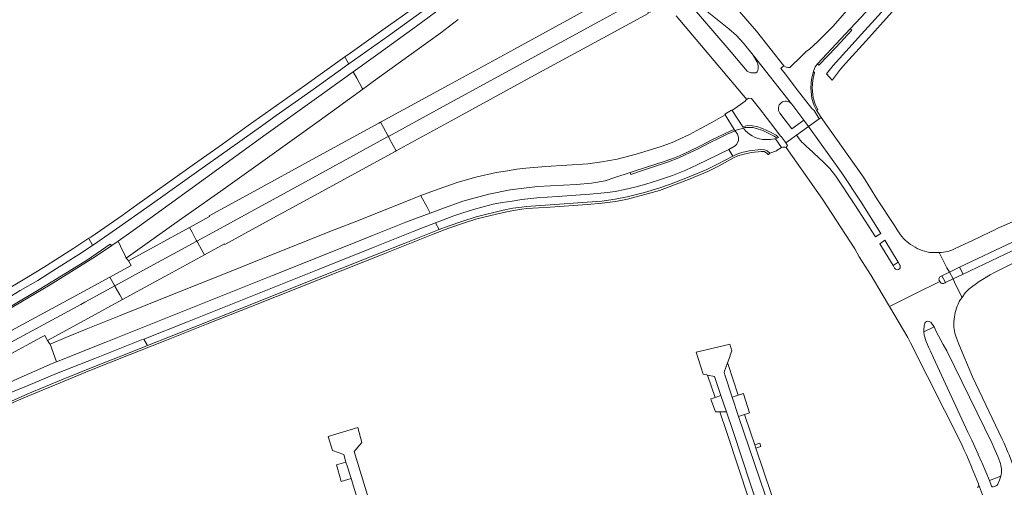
# Model space of a CAD drawing. Header units: metres. Extents: x 166325 to 190320, y 381923 to 404576.
# Tile 1020 of 1056: x 182500 to 182816, y 386482 to 386632. Entities that reach past the tile are written whole.
import ezdxf

# ---------------------------------------------------------------- set-up
doc = ezdxf.new("R2010")
doc.units = ezdxf.units.M
for name, color, linetype, lineweight in [('B-WE-VH-VERHARDING_ASFALT-GV', 8, 'Continuous', 18), ('B-WE-VH-VERHARDING_BETON-GV', 8, 'Continuous', 18), ('B-WE-VH-VERHARDING_BETONSTRAATSTEEN-GV', 8, 'Continuous', 18), ('B-WE-VH-VERHARDING_HALFVERHARDING-GV', 8, 'Continuous', 18)]:
    doc.layers.add(name, color=color, linetype=linetype, lineweight=lineweight)

msp = doc.modelspace()

# ---------------------------------------------------------------- linework, layer by layer
at = {"layer": 'B-WE-VH-VERHARDING_ASFALT-GV', "flags": 128}
for points in [[(182705.765, 386642.691), (182705.603, 386642.987), (182704.22, 386645.528), (182703.253, 386647.304), (182696.622, 386643.684), (182696.715, 386643.477), (182696.113, 386643.163), (182696.013, 386643.342), (182695.002, 386642.797), (182695.079, 386642.613), (182694.54, 386642.291), (182694.427, 386642.458), (182683.044, 386636.27), (182658.487, 386622.86), (182637.315, 386611.303), (182615.512, 386599.407), (182616.469, 386597.656), (182617.859, 386595.11), (182618.019, 386594.817), (182638.934, 386606.214), (182661.464, 386618.499), (182685.469, 386631.604), (182696.056, 386637.399)], [(182705.765, 386642.691), (182705.603, 386642.987), (182704.22, 386645.528), (182703.253, 386647.304), (182696.622, 386643.684), (182696.715, 386643.477), (182696.113, 386643.163), (182696.013, 386643.342), (182695.002, 386642.797), (182695.079, 386642.613), (182694.54, 386642.291), (182694.427, 386642.458), (182683.044, 386636.27), (182658.487, 386622.86), (182637.315, 386611.303), (182615.512, 386599.407), (182616.469, 386597.656), (182617.859, 386595.11), (182618.019, 386594.817), (182638.934, 386606.214), (182661.464, 386618.499), (182685.469, 386631.604), (182696.056, 386637.399)], [(182708.269, 386638.091), (182707.329, 386639.817), (182705.932, 386642.384), (182705.765, 386642.691), (182696.056, 386637.399), (182685.469, 386631.604), (182661.464, 386618.499), (182638.934, 386606.214), (182618.019, 386594.817), (182618.187, 386594.51), (182619.583, 386591.953), (182620.537, 386590.206), (182641.666, 386601.72), (182664.93, 386614.431), (182686.856, 386626.397), (182701.379, 386634.312), (182701.299, 386634.492), (182701.912, 386634.816), (182702.019, 386634.684), (182702.989, 386635.197), (182702.916, 386635.423), (182703.479, 386635.693), (182703.568, 386635.54)], [(182708.269, 386638.091), (182707.329, 386639.817), (182705.932, 386642.384), (182705.765, 386642.691), (182696.056, 386637.399), (182685.469, 386631.604), (182661.464, 386618.499), (182638.934, 386606.214), (182618.019, 386594.817), (182618.187, 386594.51), (182619.583, 386591.953), (182620.537, 386590.206), (182641.666, 386601.72), (182664.93, 386614.431), (182686.856, 386626.397), (182701.379, 386634.312), (182701.299, 386634.492), (182701.912, 386634.816), (182702.019, 386634.684), (182702.989, 386635.197), (182702.916, 386635.423), (182703.479, 386635.693), (182703.568, 386635.54)], [(182609.782, 386610.007), (182609.603, 386610.328), (182607.825, 386613.522), (182606.681, 386615.577), (182594.903, 386607.14), (182578.755, 386595.555), (182559.239, 386581.462), (182543.341, 386569.909), (182536.048, 386564.634), (182531.245, 386561.231), (182532.047, 386559.626), (182533.625, 386556.296), (182533.874, 386555.792), (182541.269, 386561.126), (182551.681, 386568.499), (182564.224, 386577.307), (182579.228, 386587.988), (182595.742, 386599.859)], [(182609.782, 386610.007), (182609.603, 386610.328), (182607.825, 386613.522), (182606.681, 386615.577), (182594.903, 386607.14), (182578.755, 386595.555), (182559.239, 386581.462), (182543.341, 386569.909), (182536.048, 386564.634), (182531.245, 386561.231), (182532.047, 386559.626), (182533.625, 386556.296), (182533.874, 386555.792), (182541.269, 386561.126), (182551.681, 386568.499), (182564.224, 386577.307), (182579.228, 386587.988), (182595.742, 386599.859)], [(182733.091, 386606.671), (182732.754, 386606.412), (182732.547, 386606.092), (182728.489, 386603.259), (182728.347, 386603.194), (182731.743, 386597.952), (182733.318, 386598.332), (182734.92, 386598.245), (182736.25, 386597.989), (182738.106, 386597.4), (182740.92, 386596.134), (182742.452, 386595.189), (182743.213, 386594.465), (182742.76, 386594.237), (182742.216, 386594.096), (182744.219, 386591.291), (182744.572, 386591.399), (182745.397, 386591.346), (182745.704, 386591.232), (182746.097, 386591.936), (182745.536, 386592.75), (182745.314, 386593.073), (182744.03, 386594.772), (182743.85, 386594.946), (182742.081, 386597.333), (182737.147, 386603.823), (182735.024, 386606.471), (182734.544, 386606.984), (182733.619, 386607.076)], [(182733.091, 386606.671), (182732.754, 386606.412), (182732.547, 386606.092), (182728.489, 386603.259), (182728.347, 386603.194), (182731.743, 386597.952), (182733.318, 386598.332), (182734.92, 386598.245), (182736.25, 386597.989), (182738.106, 386597.4), (182740.92, 386596.134), (182742.452, 386595.189), (182743.213, 386594.465), (182742.76, 386594.237), (182742.216, 386594.096), (182744.219, 386591.291), (182744.572, 386591.399), (182745.397, 386591.346), (182745.704, 386591.232), (182746.097, 386591.936), (182745.536, 386592.75), (182745.314, 386593.073), (182744.03, 386594.772), (182743.85, 386594.946), (182742.081, 386597.333), (182737.147, 386603.823), (182735.024, 386606.471), (182734.544, 386606.984), (182733.619, 386607.076)], [(182728.347, 386603.194), (182728.143, 386603.3), (182725.959, 386601.994), (182726.059, 386601.755), (182729.04, 386597.068), (182729.244, 386596.721), (182732.007, 386597.453), (182731.743, 386597.952)], [(182728.347, 386603.194), (182728.143, 386603.3), (182725.959, 386601.994), (182726.059, 386601.755), (182729.04, 386597.068), (182729.244, 386596.721), (182732.007, 386597.453), (182731.743, 386597.952)], [(182618.019, 386594.817), (182617.859, 386595.11), (182616.469, 386597.656), (182615.512, 386599.407), (182614.895, 386599.071), (182593.498, 386587.395), (182574.785, 386577.159), (182560.478, 386569.366), (182560.566, 386569.18), (182554.109, 386565.625), (182554.965, 386564.056), (182556.339, 386561.541), (182556.525, 386561.199), (182562.801, 386564.61), (182577.464, 386572.683), (182595.843, 386582.716), (182617.528, 386594.55)], [(182618.019, 386594.817), (182617.859, 386595.11), (182616.469, 386597.656), (182615.512, 386599.407), (182614.895, 386599.071), (182593.498, 386587.395), (182574.785, 386577.159), (182560.478, 386569.366), (182560.566, 386569.18), (182554.109, 386565.625), (182554.965, 386564.056), (182556.339, 386561.541), (182556.525, 386561.199), (182562.801, 386564.61), (182577.464, 386572.683), (182595.843, 386582.716), (182617.528, 386594.55)], [(182729.04, 386597.068), (182726.059, 386601.755), (182721.567, 386599.206), (182718.21, 386597.329), (182714.659, 386595.493), (182712.122, 386594.254), (182709.601, 386593.142), (182707.425, 386592.275), (182705.204, 386591.504), (182697.572, 386589.144), (182691.436, 386587.574), (182686.561, 386586.665), (182682.037, 386586.035), (182668.538, 386585.199), (182662.088, 386584.612), (182659.252, 386584.291), (182655.624, 386583.696), (182652.637, 386583.207), (182646.013, 386581.761), (182640.381, 386580.163), (182633.939, 386577.95), (182628.45, 386575.861), (182628.559, 386575.517), (182630.307, 386572.313), (182631.39, 386570.224), (182633.927, 386571.184), (182641.912, 386574.008), (182650.219, 386576.328), (182657.043, 386577.675), (182665.836, 386578.714), (182678.397, 386579.391), (182683.226, 386579.808), (182687.539, 386580.619), (182690.709, 386581.64), (182695.632, 386583.246), (182697.188, 386583.753), (182706.826, 386586.866), (182709.789, 386588.004), (182711.408, 386588.609), (182714.258, 386589.883), (182718.385, 386591.926), (182721.784, 386593.776), (182727.659, 386596.545)], [(182729.04, 386597.068), (182726.059, 386601.755), (182721.567, 386599.206), (182718.21, 386597.329), (182714.659, 386595.493), (182712.122, 386594.254), (182709.601, 386593.142), (182707.425, 386592.275), (182705.204, 386591.504), (182697.572, 386589.144), (182691.436, 386587.574), (182686.561, 386586.665), (182682.037, 386586.035), (182668.538, 386585.199), (182662.088, 386584.612), (182659.252, 386584.291), (182655.624, 386583.696), (182652.637, 386583.207), (182646.013, 386581.761), (182640.381, 386580.163), (182633.939, 386577.95), (182628.45, 386575.861), (182628.559, 386575.517), (182630.307, 386572.313), (182631.39, 386570.224), (182633.927, 386571.184), (182641.912, 386574.008), (182650.219, 386576.328), (182657.043, 386577.675), (182665.836, 386578.714), (182678.397, 386579.391), (182683.226, 386579.808), (182687.539, 386580.619), (182690.709, 386581.64), (182695.632, 386583.246), (182697.188, 386583.753), (182706.826, 386586.866), (182709.789, 386588.004), (182711.408, 386588.609), (182714.258, 386589.883), (182718.385, 386591.926), (182721.784, 386593.776), (182727.659, 386596.545)], [(182727.307, 386590.676), (182728.546, 386588.447), (182729.896, 386589.09), (182731.459, 386589.631), (182733.835, 386590.15), (182737.564, 386590.645), (182738.78, 386590.523), (182739.581, 386590.182), (182740.486, 386589.436), (182742.598, 386590.239), (182742.81, 386590.377), (182744.219, 386591.291), (182742.216, 386594.096), (182741.954, 386594.028), (182740.676, 386593.868), (182739.82, 386593.834), (182739.03, 386593.81), (182738.119, 386593.852), (182737.143, 386594.036), (182736.383, 386594.271), (182735.567, 386594.623), (182734.783, 386595), (182733.92, 386595.556), (182733.267, 386596.105), (182732.68, 386596.622), (182732.007, 386597.453), (182729.244, 386596.721), (182729.317, 386596.62), (182730.086, 386595.573), (182730.358, 386594.544), (182730.333, 386593.508), (182729.862, 386592.373), (182729.312, 386591.76)], [(182727.307, 386590.676), (182728.546, 386588.447), (182729.896, 386589.09), (182731.459, 386589.631), (182733.835, 386590.15), (182737.564, 386590.645), (182738.78, 386590.523), (182739.581, 386590.182), (182740.486, 386589.436), (182742.598, 386590.239), (182742.81, 386590.377), (182744.219, 386591.291), (182742.216, 386594.096), (182741.954, 386594.028), (182740.676, 386593.868), (182739.82, 386593.834), (182739.03, 386593.81), (182738.119, 386593.852), (182737.143, 386594.036), (182736.383, 386594.271), (182735.567, 386594.623), (182734.783, 386595), (182733.92, 386595.556), (182733.267, 386596.105), (182732.68, 386596.622), (182732.007, 386597.453), (182729.244, 386596.721), (182729.317, 386596.62), (182730.086, 386595.573), (182730.358, 386594.544), (182730.333, 386593.508), (182729.862, 386592.373), (182729.312, 386591.76)], [(182620.537, 386590.206), (182619.583, 386591.953), (182618.187, 386594.51), (182618.019, 386594.817), (182617.528, 386594.55), (182595.843, 386582.716), (182577.464, 386572.683), (182562.801, 386564.61), (182556.525, 386561.199), (182556.693, 386560.892), (182558.067, 386558.373), (182558.917, 386556.815), (182565.403, 386560.348), (182565.485, 386560.162), (182579.721, 386567.944), (182599.169, 386578.563), (182620.127, 386589.982)], [(182620.537, 386590.206), (182619.583, 386591.953), (182618.187, 386594.51), (182618.019, 386594.817), (182617.528, 386594.55), (182595.843, 386582.716), (182577.464, 386572.683), (182562.801, 386564.61), (182556.525, 386561.199), (182556.693, 386560.892), (182558.067, 386558.373), (182558.917, 386556.815), (182565.403, 386560.348), (182565.485, 386560.162), (182579.721, 386567.944), (182599.169, 386578.563), (182620.127, 386589.982)], [(182728.546, 386588.447), (182727.307, 386590.676), (182717.133, 386585.671), (182713.512, 386584.03), (182709.164, 386582.263), (182704.662, 386580.771), (182700.687, 386579.497), (182697.097, 386578.528), (182693.944, 386577.8), (182690.756, 386577.169), (182688.356, 386576.797), (182686.148, 386576.576), (182682.615, 386576.289), (182672.29, 386575.582), (182665.68, 386575.118), (182660.858, 386574.585), (182657.688, 386574.086), (182654.524, 386573.587), (182651.61, 386573.111), (182648.452, 386572.243), (182645.335, 386571.418), (182641.855, 386570.296), (182639.052, 386569.364), (182635.351, 386567.941), (182633.151, 386567.108), (182634.327, 386564.956), (182637.133, 386566.053), (182641.872, 386567.682), (182646.198, 386569.061), (182654.787, 386571.118), (182657.992, 386571.774), (182660.698, 386572.135), (182662.324, 386572.378), (182669.913, 386572.821), (182681.784, 386573.69), (182686.49, 386574.097), (182690.832, 386574.675), (182694.618, 386575.398), (182700.168, 386576.816), (182704.786, 386578.185), (182708.252, 386579.37), (182714.551, 386581.823), (182720.23, 386584.239), (182723.594, 386585.889)], [(182728.546, 386588.447), (182727.307, 386590.676), (182717.133, 386585.671), (182713.512, 386584.03), (182709.164, 386582.263), (182704.662, 386580.771), (182700.687, 386579.497), (182697.097, 386578.528), (182693.944, 386577.8), (182690.756, 386577.169), (182688.356, 386576.797), (182686.148, 386576.576), (182682.615, 386576.289), (182672.29, 386575.582), (182665.68, 386575.118), (182660.858, 386574.585), (182657.688, 386574.086), (182654.524, 386573.587), (182651.61, 386573.111), (182648.452, 386572.243), (182645.335, 386571.418), (182641.855, 386570.296), (182639.052, 386569.364), (182635.351, 386567.941), (182633.151, 386567.108), (182634.327, 386564.956), (182637.133, 386566.053), (182641.872, 386567.682), (182646.198, 386569.061), (182654.787, 386571.118), (182657.992, 386571.774), (182660.698, 386572.135), (182662.324, 386572.378), (182669.913, 386572.821), (182681.784, 386573.69), (182686.49, 386574.097), (182690.832, 386574.675), (182694.618, 386575.398), (182700.168, 386576.816), (182704.786, 386578.185), (182708.252, 386579.37), (182714.551, 386581.823), (182720.23, 386584.239), (182723.594, 386585.889)], [(182612.863, 386563.009), (182623.579, 386567.269), (182631.39, 386570.224), (182630.307, 386572.313), (182628.559, 386575.517), (182628.45, 386575.861), (182625.226, 386574.634), (182608.385, 386567.896), (182600.556, 386564.855), (182583.176, 386557.887), (182566.95, 386551.384), (182548.178, 386543.91), (182531.718, 386537.306), (182521.014, 386532.974), (182514.507, 386530.295), (182509.451, 386528.15), (182511.454, 386522.49), (182527.805, 386529.011), (182550.816, 386538.217), (182580.783, 386550.191), (182607.859, 386561.02)], [(182612.863, 386563.009), (182623.579, 386567.269), (182631.39, 386570.224), (182630.307, 386572.313), (182628.559, 386575.517), (182628.45, 386575.861), (182625.226, 386574.634), (182608.385, 386567.896), (182600.556, 386564.855), (182583.176, 386557.887), (182566.95, 386551.384), (182548.178, 386543.91), (182531.718, 386537.306), (182521.014, 386532.974), (182514.507, 386530.295), (182509.451, 386528.15), (182511.454, 386522.49), (182527.805, 386529.011), (182550.816, 386538.217), (182580.783, 386550.191), (182607.859, 386561.02)], [(182556.525, 386561.199), (182556.339, 386561.541), (182554.965, 386564.056), (182554.109, 386565.625), (182534.543, 386554.901), (182535.391, 386553.38), (182528.635, 386549.679), (182530.011, 386547.159), (182530.175, 386546.859), (182541.515, 386553.042)], [(182556.525, 386561.199), (182556.339, 386561.541), (182554.965, 386564.056), (182554.109, 386565.625), (182534.543, 386554.901), (182535.391, 386553.38), (182528.635, 386549.679), (182530.011, 386547.159), (182530.175, 386546.859), (182541.515, 386553.042)], [(182558.917, 386556.815), (182558.067, 386558.373), (182556.693, 386560.892), (182556.525, 386561.199), (182541.515, 386553.042), (182530.175, 386546.859), (182530.342, 386546.551), (182531.766, 386544.02), (182532.629, 386542.486), (182545.985, 386549.771)], [(182558.917, 386556.815), (182558.067, 386558.373), (182556.693, 386560.892), (182556.525, 386561.199), (182541.515, 386553.042), (182530.175, 386546.859), (182530.342, 386546.551), (182531.766, 386544.02), (182532.629, 386542.486), (182545.985, 386549.771)], [(182530.175, 386546.859), (182530.011, 386547.159), (182528.635, 386549.679), (182518.99, 386544.39), (182516.421, 386543.025), (182494.225, 386531.011), (182491.464, 386529.67), (182487.951, 386527.783), (182473.89, 386520.251), (182458.734, 386512.335), (182447.97, 386507.021), (182440.25, 386503.388), (182441.525, 386500.636), (182441.706, 386500.25), (182443.293, 386500.982), (182461.522, 386509.977), (182480.718, 386520.01), (182496.905, 386528.769), (182519.326, 386540.942), (182520.517, 386541.592)], [(182530.175, 386546.859), (182530.011, 386547.159), (182528.635, 386549.679), (182518.99, 386544.39), (182516.421, 386543.025), (182494.225, 386531.011), (182491.464, 386529.67), (182487.951, 386527.783), (182473.89, 386520.251), (182458.734, 386512.335), (182447.97, 386507.021), (182440.25, 386503.388), (182441.525, 386500.636), (182441.706, 386500.25), (182443.293, 386500.982), (182461.522, 386509.977), (182480.718, 386520.01), (182496.905, 386528.769), (182519.326, 386540.942), (182520.517, 386541.592)], [(182508.625, 386529.385), (182522.919, 386537.188), (182526.954, 386539.39), (182532.629, 386542.486), (182531.766, 386544.02), (182530.342, 386546.551), (182530.175, 386546.859), (182520.517, 386541.592), (182519.326, 386540.942), (182496.905, 386528.769), (182480.718, 386520.01), (182461.522, 386509.977), (182443.293, 386500.982), (182441.706, 386500.25), (182441.855, 386499.934), (182443.143, 386497.203), (182447.482, 386499.251), (182450.123, 386500.723), (182464.404, 386507.885), (182472.863, 386512.286), (182483.042, 386517.66), (182495.651, 386524.428), (182506.669, 386530.432), (182507.677, 386530.946)], [(182508.625, 386529.385), (182522.919, 386537.188), (182526.954, 386539.39), (182532.629, 386542.486), (182531.766, 386544.02), (182530.342, 386546.551), (182530.175, 386546.859), (182520.517, 386541.592), (182519.326, 386540.942), (182496.905, 386528.769), (182480.718, 386520.01), (182461.522, 386509.977), (182443.293, 386500.982), (182441.706, 386500.25), (182441.855, 386499.934), (182443.143, 386497.203), (182447.482, 386499.251), (182450.123, 386500.723), (182464.404, 386507.885), (182472.863, 386512.286), (182483.042, 386517.66), (182495.651, 386524.428), (182506.669, 386530.432), (182507.677, 386530.946)], [(182511.454, 386522.49), (182509.451, 386528.15), (182509.19, 386528.357), (182508.901, 386528.818), (182508.861, 386528.951), (182508.625, 386529.385), (182507.677, 386530.946), (182506.669, 386530.432), (182495.651, 386524.428), (182483.042, 386517.66), (182472.863, 386512.286), (182464.404, 386507.885), (182450.123, 386500.723), (182447.482, 386499.251), (182443.143, 386497.203), (182444.557, 386494.204), (182445.076, 386493.102), (182455.985, 386497.781), (182469.417, 386503.631), (182482.184, 386509.373), (182499.168, 386517.139), (182510.047, 386521.929)], [(182511.454, 386522.49), (182509.451, 386528.15), (182509.19, 386528.357), (182508.901, 386528.818), (182508.861, 386528.951), (182508.625, 386529.385), (182507.677, 386530.946), (182506.669, 386530.432), (182495.651, 386524.428), (182483.042, 386517.66), (182472.863, 386512.286), (182464.404, 386507.885), (182450.123, 386500.723), (182447.482, 386499.251), (182443.143, 386497.203), (182444.557, 386494.204), (182445.076, 386493.102), (182455.985, 386497.781), (182469.417, 386503.631), (182482.184, 386509.373), (182499.168, 386517.139), (182510.047, 386521.929)]]:
    msp.add_lwpolyline(points, close=True, dxfattribs=at)
for points in [[(182756.323, 386600.465), (182754.642, 386603.113), (182753.869, 386603.837), (182748.925, 386610.227), (182745.422, 386614.784), (182743.961, 386616.61), (182744.449, 386617.041), (182744.935, 386617.442), (182736.211, 386628.601), (182725.132, 386641.472)], [(182756.323, 386600.465), (182754.642, 386603.113), (182753.869, 386603.837), (182748.925, 386610.227), (182745.422, 386614.784), (182743.961, 386616.61), (182744.449, 386617.041), (182744.935, 386617.442), (182736.211, 386628.601), (182725.132, 386641.472)], [(182767.343, 386637.66), (182760.746, 386630.194), (182755.944, 386625.358), (182753.113, 386622.71), (182752.155, 386622.139), (182752.057, 386622.118), (182750.347, 386620.324), (182750.331, 386620.308), (182750.302, 386620.281), (182747.25, 386617.354), (182746.807, 386616.985), (182746.428, 386616.892), (182745.631, 386617.055), (182744.935, 386617.442), (182744.449, 386617.041), (182743.961, 386616.61), (182745.422, 386614.784), (182748.925, 386610.227), (182753.869, 386603.837), (182754.642, 386603.113), (182756.323, 386600.465), (182756.953, 386600.941), (182755.381, 386603.232), (182754.577, 386604.959), (182753.945, 386607.019), (182753.815, 386608.051), (182753.634, 386610.436), (182753.824, 386613.178), (182754.439, 386615.656), (182754.49, 386615.78), (182755.043, 386617.125), (182755.777, 386618.116), (182766.226, 386629.368), (182777.957, 386642.005)], [(182767.343, 386637.66), (182760.746, 386630.194), (182755.944, 386625.358), (182753.113, 386622.71), (182752.155, 386622.139), (182752.057, 386622.118), (182750.347, 386620.324), (182750.331, 386620.308), (182750.302, 386620.281), (182747.25, 386617.354), (182746.807, 386616.985), (182746.428, 386616.892), (182745.631, 386617.055), (182744.935, 386617.442), (182744.449, 386617.041), (182743.961, 386616.61), (182745.422, 386614.784), (182748.925, 386610.227), (182753.869, 386603.837), (182754.642, 386603.113), (182756.323, 386600.465), (182756.953, 386600.941), (182755.381, 386603.232), (182754.577, 386604.959), (182753.945, 386607.019), (182753.815, 386608.051), (182753.634, 386610.436), (182753.824, 386613.178), (182754.439, 386615.656), (182754.49, 386615.78), (182755.043, 386617.125), (182755.777, 386618.116), (182766.226, 386629.368), (182777.957, 386642.005)], [(182728.01, 386621.902), (182712.918, 386639.533)], [(182728.01, 386621.902), (182712.918, 386639.533)], [(182635.166, 386636.146), (182627.05, 386630.161), (182614.587, 386621.24), (182606.681, 386615.577), (182607.825, 386613.522), (182609.603, 386610.328), (182609.782, 386610.007), (182611.005, 386610.892), (182613.129, 386612.427), (182630.619, 386625.085), (182634.848, 386628.049), (182640.35, 386632.344)], [(182635.166, 386636.146), (182627.05, 386630.161), (182614.587, 386621.24), (182606.681, 386615.577), (182607.825, 386613.522), (182609.603, 386610.328), (182609.782, 386610.007), (182611.005, 386610.892), (182613.129, 386612.427), (182630.619, 386625.085), (182634.848, 386628.049), (182640.35, 386632.344)], [(182719.821, 386635.322), (182727.251, 386629.395), (182729.74, 386627.177), (182731.975, 386624.704), (182735.051, 386620.901), (182747.423, 386605.303)], [(182719.821, 386635.322), (182727.251, 386629.395), (182729.74, 386627.177), (182731.975, 386624.704), (182735.051, 386620.901), (182747.423, 386605.303)], [(182710.41, 386633.53), (182733.091, 386606.671), (182733.619, 386607.076), (182734.544, 386606.984), (182735.024, 386606.471), (182737.147, 386603.823), (182742.081, 386597.333), (182743.85, 386594.946), (182744.03, 386594.772), (182745.314, 386593.073), (182745.536, 386592.75), (182749.011, 386595.242), (182752.882, 386598.018), (182751.401, 386600.05), (182747.512, 386597.219), (182743.655, 386602.312)], [(182710.41, 386633.53), (182733.091, 386606.671), (182733.619, 386607.076), (182734.544, 386606.984), (182735.024, 386606.471), (182737.147, 386603.823), (182742.081, 386597.333), (182743.85, 386594.946), (182744.03, 386594.772), (182745.314, 386593.073), (182745.536, 386592.75), (182749.011, 386595.242), (182752.882, 386598.018), (182751.401, 386600.05), (182747.512, 386597.219), (182743.655, 386602.312)], [(182733.16, 386615.733), (182728.01, 386621.902)], [(182733.16, 386615.733), (182728.01, 386621.902)], [(182747.423, 386605.303), (182735.051, 386620.901), (182736.252, 386618.84), (182736.63, 386618.142), (182736.692, 386617.351), (182736.701, 386616.668), (182736.567, 386615.998), (182736.324, 386615.573), (182735.93, 386615.281)], [(182747.423, 386605.303), (182735.051, 386620.901), (182736.252, 386618.84), (182736.63, 386618.142), (182736.692, 386617.351), (182736.701, 386616.668), (182736.567, 386615.998), (182736.324, 386615.573), (182735.93, 386615.281)], [(182747.492, 386605.216), (182751.401, 386600.05), (182752.882, 386598.018), (182756.323, 386600.465)], [(182747.492, 386605.216), (182751.401, 386600.05), (182752.882, 386598.018), (182756.323, 386600.465)], [(182781.54, 386564.54), (182780.2, 386566.531), (182775.01, 386574.47), (182770.47, 386581.761), (182756.953, 386600.941), (182756.323, 386600.465), (182752.882, 386598.018)], [(182781.54, 386564.54), (182780.2, 386566.531), (182775.01, 386574.47), (182770.47, 386581.761), (182756.953, 386600.941), (182756.323, 386600.465), (182752.882, 386598.018)], [(182752.882, 386598.018), (182763.47, 386583.211), (182769.72, 386573.761), (182776.06, 386563.631), (182774.38, 386562.611), (182767.77, 386572.901), (182761.66, 386582.061), (182759.694, 386584.521), (182757.808, 386586.482), (182752.809, 386591.081)], [(182752.882, 386598.018), (182763.47, 386583.211), (182769.72, 386573.761), (182776.06, 386563.631), (182774.38, 386562.611), (182767.77, 386572.901), (182761.66, 386582.061), (182759.694, 386584.521), (182757.808, 386586.482), (182752.809, 386591.081)], [(182749.011, 386595.242), (182745.536, 386592.75), (182746.097, 386591.936), (182745.704, 386591.232), (182757.38, 386574.651), (182767.72, 386558.711), (182769.16, 386556.23), (182772.929, 386550.242), (182776.549, 386544.162), (182778.856, 386540.269)], [(182749.011, 386595.242), (182745.536, 386592.75), (182746.097, 386591.936), (182745.704, 386591.232), (182757.38, 386574.651), (182767.72, 386558.711), (182769.16, 386556.23), (182772.929, 386550.242), (182776.549, 386544.162), (182778.856, 386540.269)], [(182780.5, 386552.53), (182779.996, 386553.361), (182775.72, 386560.411), (182777.33, 386561.49), (182781.615, 386554.427)], [(182780.5, 386552.53), (182779.996, 386553.361), (182775.72, 386560.411), (182777.33, 386561.49), (182781.615, 386554.427)], [(182811.26, 386564.16), (182805.44, 386561.427), (182800.13, 386559.001)], [(182494.225, 386531.011), (182516.421, 386543.025), (182518.99, 386544.39), (182528.635, 386549.679), (182535.391, 386553.38), (182534.543, 386554.901), (182534.212, 386555.346), (182534.176, 386555.419), (182533.874, 386555.792), (182533.625, 386556.296), (182532.047, 386559.626), (182531.245, 386561.231), (182529.245, 386559.814), (182529.141, 386559.745), (182523.151, 386555.765), (182509.455, 386547.206), (182495.357, 386538.817)], [(182494.225, 386531.011), (182516.421, 386543.025), (182518.99, 386544.39), (182528.635, 386549.679), (182535.391, 386553.38), (182534.543, 386554.901), (182534.212, 386555.346), (182534.176, 386555.419), (182533.874, 386555.792), (182533.625, 386556.296), (182532.047, 386559.626), (182531.245, 386561.231), (182529.245, 386559.814), (182529.141, 386559.745), (182523.151, 386555.765), (182509.455, 386547.206), (182495.357, 386538.817)], [(182824.97, 386561.271), (182802.463, 386550.575), (182799.34, 386549.091), (182799.975, 386547.535), (182802.129, 386543.134), (182802.17, 386543.191)], [(182801.33, 386552.822), (182818.505, 386560.953)], [(182795.679, 386550.069), (182798.135, 386551.31), (182797.277, 386552.695), (182794.752, 386557.561), (182791.666, 386557.552)], [(182795.679, 386550.069), (182798.135, 386551.31), (182797.277, 386552.695), (182794.752, 386557.561), (182791.666, 386557.552)], [(182794.752, 386557.561), (182797.277, 386552.695), (182798.135, 386551.31), (182801.33, 386552.822)], [(182802.17, 386543.191), (182803.165, 386544.598), (182804.35, 386545.85), (182807.638, 386548.283), (182811.127, 386550.416), (182812.747, 386551.269), (182820.27, 386554.987), (182824.85, 386557.251)], [(182781.615, 386554.427), (182782.14, 386553.561)], [(182781.615, 386554.427), (182782.14, 386553.561)], [(182800.879, 386541.01), (182801.265, 386541.802), (182801.693, 386542.526), (182802.129, 386543.134), (182799.975, 386547.535), (182799.34, 386549.091), (182796.87, 386547.961)], [(182778.856, 386540.269), (182787.208, 386544.441), (182794.97, 386548.319)], [(182778.856, 386540.269), (182787.208, 386544.441), (182794.97, 386548.319)], [(182795.07, 386548.14), (182794.97, 386548.319), (182787.208, 386544.441), (182778.856, 386540.269), (182784.732, 386530.352), (182785.606, 386528.603), (182801.954, 386496.174), (182802.748, 386494.411), (182803.547, 386492.638), (182804.11, 386491.382), (182805.287, 386488.617), (182805.327, 386488.523), (182807.415, 386483.359), (182807.459, 386483.242), (182810.67, 386474.657)], [(182794.97, 386548.319), (182794.84, 386548.551)], [(182794.97, 386548.319), (182794.84, 386548.551)], [(182789.902, 386532.07), (182789.844, 386532.554), (182790, 386534.101)], [(182792.16, 386535.18), (182793.121, 386533.801), (182793.181, 386533.675), (182793.84, 386532.281), (182796.115, 386528.1), (182797.24, 386526.001), (182811.771, 386496.254), (182812.314, 386495.033), (182812.346, 386494.96), (182813.576, 386492.125)], [(182814.587, 386485.799), (182814.198, 386484.492), (182813.631, 386483.252), (182813.407, 386482.937), (182813.08, 386482.73), (182812.15, 386482.35), (182811.843, 386482.394), (182811.627, 386482.617), (182810.898, 386484.369), (182808.563, 386489.987), (182808.494, 386490.142), (182807.355, 386492.72), (182807.305, 386492.834), (182806.747, 386494.091), (182805.289, 386497.376), (182804.019, 386499.909), (182793.02, 386523.731), (182791.98, 386525.891), (182791.429, 386527.032), (182790.611, 386528.98), (182790.03, 386531.011), (182789.902, 386532.07)], [(182822.13, 386479.629), (182817.22, 386492.652), (182816.847, 386493.539), (182815.611, 386496.415), (182815.043, 386497.634), (182805.48, 386517.711), (182801.11, 386528.111), (182800.742, 386529.016), (182800.225, 386530.45)], [(182813.576, 386492.125), (182814.283, 386490.409)]]:
    msp.add_lwpolyline(points, dxfattribs=at)
at = {"layer": 'B-WE-VH-VERHARDING_ASFALT-GV'}
for points in [[(182735.93, 386615.281, -0.1985705), (182733.16, 386615.733)], [(182735.93, 386615.281, -0.1985705), (182733.16, 386615.733)], [(182743.655, 386602.312, -0.9775026), (182747.423, 386605.303)], [(182743.655, 386602.312, -0.9775026), (182747.423, 386605.303)], [(182747.423, 386605.303, -0.0126521), (182747.492, 386605.216)], [(182747.423, 386605.303, -0.0126521), (182747.492, 386605.216)], [(182752.809, 386591.081, -0.0745066), (182749.011, 386595.242)], [(182752.809, 386591.081, -0.0745066), (182749.011, 386595.242)], [(182821.054, 386568.587, 0.0245711), (182811.26, 386564.16)], [(182785.621, 386560.14, -0.1111876), (182781.54, 386564.54)], [(182785.621, 386560.14, -0.1111876), (182781.54, 386564.54)], [(182791.666, 386557.552, -0.0929931), (182785.621, 386560.14)], [(182791.666, 386557.552, -0.0929931), (182785.621, 386560.14)], [(182800.13, 386559.001, -0.138378), (182794.752, 386557.561)], [(182782.229, 386553.401, -0.9468704), (182780.5, 386552.53)], [(182782.229, 386553.401, -0.9468704), (182780.5, 386552.53)], [(182782.14, 386553.561, -0.0440321), (182782.229, 386553.401)], [(182782.14, 386553.561, -0.0440321), (182782.229, 386553.401)], [(182794.84, 386548.551, -0.5104445), (182795.679, 386550.069)], [(182794.84, 386548.551, -0.5104445), (182795.679, 386550.069)], [(182796.87, 386547.961, -0.4761536), (182795.07, 386548.14)], [(182799.5, 386535.489, -0.0846013), (182800.879, 386541.01)], [(182790, 386534.101, -0.268017), (182790.77, 386535.421)], [(182790.77, 386535.421, -0.2596407), (182792.16, 386535.18)], [(182800.225, 386530.45, -0.1045612), (182799.5, 386535.489)], [(182814.283, 386490.409, -0.1501137), (182814.587, 386485.799)]]:
    msp.add_lwpolyline(points, format="xyb", dxfattribs=at)
at = {"layer": 'B-WE-VH-VERHARDING_BETON-GV', "flags": 128}
for points in [[(182808.519, 386663.578), (182806.912, 386665.541), (182805.445, 386664.265), (182801.655, 386660.995), (182797.493, 386657.172), (182794.106, 386654.015), (182789.656, 386649.286), (182779.471, 386638.219), (182769.861, 386627.657), (182762.764, 386619.809), (182760.781, 386617.607), (182758.676, 386614.864), (182760.461, 386612.865), (182760.531, 386612.958), (182763.137, 386616.392), (182764.774, 386618.19), (182771.287, 386625.349), (182779.722, 386634.803), (182785.571, 386641.413), (182791.802, 386647.994), (182796.949, 386653.159), (182801.512, 386657.356), (182806.613, 386661.998)], [(182605.301, 386618.074), (182605.225, 386618.215), (182604.159, 386620.194), (182604.061, 386620.375), (182591.184, 386611.171), (182582.041, 386604.717), (182572.979, 386598.313), (182564.699, 386592.378), (182555.728, 386586.06), (182547.954, 386580.495), (182543.186, 386577.03), (182537.276, 386572.873), (182532.506, 386569.494), (182526.941, 386565.63), (182522.434, 386562.549), (182521.814, 386562.137), (182521.876, 386562.025), (182522.935, 386560.096), (182523.068, 386559.854), (182530.744, 386565.124), (182540.442, 386572.043), (182545.547, 386575.645), (182556.359, 386583.327), (182567.032, 386590.886), (182577.693, 386598.478), (182581.941, 386601.489), (182593.117, 386609.392)], [(182605.301, 386618.074), (182605.225, 386618.215), (182604.159, 386620.194), (182604.061, 386620.375), (182591.184, 386611.171), (182582.041, 386604.717), (182572.979, 386598.313), (182564.699, 386592.378), (182555.728, 386586.06), (182547.954, 386580.495), (182543.186, 386577.03), (182537.276, 386572.873), (182532.506, 386569.494), (182526.941, 386565.63), (182522.434, 386562.549), (182521.814, 386562.137), (182521.876, 386562.025), (182522.935, 386560.096), (182523.068, 386559.854), (182530.744, 386565.124), (182540.442, 386572.043), (182545.547, 386575.645), (182556.359, 386583.327), (182567.032, 386590.886), (182577.693, 386598.478), (182581.941, 386601.489), (182593.117, 386609.392)], [(182634.327, 386564.956), (182633.151, 386567.108), (182628.963, 386565.521), (182625.992, 386564.313), (182613.131, 386559.184), (182595.252, 386552.048), (182567.398, 386540.88), (182553.476, 386535.371), (182539.496, 386529.801), (182540.649, 386527.694), (182548.241, 386530.682), (182562.774, 386536.471), (182577.399, 386542.26), (182596.881, 386550.121), (182616.016, 386557.702), (182623.01, 386560.465), (182632.136, 386564.1)], [(182634.327, 386564.956), (182633.151, 386567.108), (182628.963, 386565.521), (182625.992, 386564.313), (182613.131, 386559.184), (182595.252, 386552.048), (182567.398, 386540.88), (182553.476, 386535.371), (182539.496, 386529.801), (182540.649, 386527.694), (182548.241, 386530.682), (182562.774, 386536.471), (182577.399, 386542.26), (182596.881, 386550.121), (182616.016, 386557.702), (182623.01, 386560.465), (182632.136, 386564.1)], [(182502.297, 386512.216), (182513.614, 386516.9), (182523.694, 386520.978), (182534.53, 386525.286), (182540.649, 386527.694), (182539.496, 386529.801), (182538.746, 386529.502), (182523.806, 386523.548), (182511.462, 386518.804), (182501.794, 386514.726), (182495.234, 386511.982), (182489.136, 386509.177), (182483.33, 386506.435), (182475.703, 386502.777), (182467.163, 386498.689), (182459.356, 386495.046), (182447.332, 386489.544), (182446.855, 386489.329), (182447.889, 386487.134), (182451.119, 386488.571), (182470.709, 386497.491), (182482.94, 386503.361), (182493.902, 386508.489)], [(182502.297, 386512.216), (182513.614, 386516.9), (182523.694, 386520.978), (182534.53, 386525.286), (182540.649, 386527.694), (182539.496, 386529.801), (182538.746, 386529.502), (182523.806, 386523.548), (182511.462, 386518.804), (182501.794, 386514.726), (182495.234, 386511.982), (182489.136, 386509.177), (182483.33, 386506.435), (182475.703, 386502.777), (182467.163, 386498.689), (182459.356, 386495.046), (182447.332, 386489.544), (182446.855, 386489.329), (182447.889, 386487.134), (182451.119, 386488.571), (182470.709, 386497.491), (182482.94, 386503.361), (182493.902, 386508.489)]]:
    msp.add_lwpolyline(points, close=True, dxfattribs=at)
for points in [[(182626.755, 386636.498), (182616.221, 386629.046), (182605.695, 386621.545), (182604.061, 386620.375), (182604.159, 386620.194), (182605.225, 386618.215), (182605.301, 386618.074), (182618.013, 386627.13), (182628.867, 386634.9)], [(182626.755, 386636.498), (182616.221, 386629.046), (182605.695, 386621.545), (182604.061, 386620.375), (182604.159, 386620.194), (182605.225, 386618.215), (182605.301, 386618.074), (182618.013, 386627.13), (182628.867, 386634.9)], [(182494.236, 386541.964), (182499.846, 386545.358), (182505.432, 386548.632), (182511.49, 386552.465), (182518.683, 386556.929), (182523.068, 386559.854), (182522.935, 386560.096), (182521.876, 386562.025), (182521.814, 386562.137), (182517.033, 386558.963), (182512.366, 386555.954), (182507.252, 386552.734), (182501.273, 386549.092), (182494.617, 386545.155)], [(182494.236, 386541.964), (182499.846, 386545.358), (182505.432, 386548.632), (182511.49, 386552.465), (182518.683, 386556.929), (182523.068, 386559.854), (182522.935, 386560.096), (182521.876, 386562.025), (182521.814, 386562.137), (182517.033, 386558.963), (182512.366, 386555.954), (182507.252, 386552.734), (182501.273, 386549.092), (182494.617, 386545.155)]]:
    msp.add_lwpolyline(points, dxfattribs=at)
at = {"layer": 'B-WE-VH-VERHARDING_BETONSTRAATSTEEN-GV', "flags": 128}
for points in [[(182766.226, 386629.368), (182755.777, 386618.116), (182756.177, 386617.671), (182761.679, 386623.474), (182766.754, 386628.949)], [(182754.776, 386615.292), (182754.439, 386615.656), (182753.824, 386613.178), (182753.634, 386610.436), (182753.815, 386608.051), (182753.945, 386607.019), (182754.577, 386604.959), (182755.381, 386603.232), (182755.855, 386603.39), (182754.997, 386605.16), (182754.393, 386607.156), (182754.227, 386608.127), (182754.042, 386610.414), (182754.217, 386612.827), (182754.549, 386614.385)], [(182729.317, 386596.62), (182729.244, 386596.721), (182729.04, 386597.068), (182727.659, 386596.545), (182721.784, 386593.776), (182718.385, 386591.926), (182714.258, 386589.883), (182711.408, 386588.609), (182709.789, 386588.004), (182706.826, 386586.866), (182697.188, 386583.753), (182695.632, 386583.246), (182695.847, 386582.653), (182699.262, 386583.748), (182704.413, 386585.462), (182707.898, 386586.684), (182711.183, 386587.963), (182713.261, 386588.865), (182717.434, 386590.817), (182720.898, 386592.622), (182724.361, 386594.407), (182726.564, 386595.485), (182728.074, 386596.102)], [(182729.317, 386596.62), (182729.244, 386596.721), (182729.04, 386597.068), (182727.659, 386596.545), (182721.784, 386593.776), (182718.385, 386591.926), (182714.258, 386589.883), (182711.408, 386588.609), (182709.789, 386588.004), (182706.826, 386586.866), (182697.188, 386583.753), (182695.632, 386583.246), (182695.847, 386582.653), (182699.262, 386583.748), (182704.413, 386585.462), (182707.898, 386586.684), (182711.183, 386587.963), (182713.261, 386588.865), (182717.434, 386590.817), (182720.898, 386592.622), (182724.361, 386594.407), (182726.564, 386595.485), (182728.074, 386596.102)], [(182731.743, 386597.952), (182732.007, 386597.453), (182732.423, 386597.673), (182733.479, 386597.725), (182734.972, 386597.673), (182736.155, 386597.412), (182738.204, 386596.776), (182741.875, 386594.895), (182742.76, 386594.237), (182743.213, 386594.465), (182742.452, 386595.189), (182740.92, 386596.134), (182738.106, 386597.4), (182736.25, 386597.989), (182734.92, 386598.245), (182733.318, 386598.332)], [(182731.743, 386597.952), (182732.007, 386597.453), (182732.423, 386597.673), (182733.479, 386597.725), (182734.972, 386597.673), (182736.155, 386597.412), (182738.204, 386596.776), (182741.875, 386594.895), (182742.76, 386594.237), (182743.213, 386594.465), (182742.452, 386595.189), (182740.92, 386596.134), (182738.106, 386597.4), (182736.25, 386597.989), (182734.92, 386598.245), (182733.318, 386598.332)], [(182798.135, 386551.31), (182799.34, 386549.091), (182802.463, 386550.575), (182801.33, 386552.822)], [(182730.277, 386511.825), (182727.024, 386521.662), (182726.841, 386522.215), (182725.736, 386519.186), (182726.01, 386518.351), (182728.364, 386511.192)], [(182730.277, 386511.825), (182727.024, 386521.662), (182726.841, 386522.215), (182725.736, 386519.186), (182726.01, 386518.351), (182728.364, 386511.192)], [(182724.713, 386511.723), (182722.88, 386517.161), (182722.654, 386517.832), (182720.453, 386518.243), (182720.473, 386518.182), (182722.853, 386511.067)], [(182724.713, 386511.723), (182722.88, 386517.161), (182722.654, 386517.832), (182720.453, 386518.243), (182720.473, 386518.182), (182722.853, 386511.067)], [(182726.48, 386506.479), (182724.713, 386511.723), (182722.853, 386511.067), (182721.906, 386510.734), (182721.52, 386510.597), (182721.582, 386510.199), (182723.014, 386506.429), (182723.017, 386506.42), (182724.399, 386506.444)], [(182726.48, 386506.479), (182724.713, 386511.723), (182722.853, 386511.067), (182721.906, 386510.734), (182721.52, 386510.597), (182721.582, 386510.199), (182723.014, 386506.429), (182723.017, 386506.42), (182724.399, 386506.444)], [(182728.364, 386511.192), (182730.399, 386505.002), (182732.328, 386505.622), (182733.919, 386506.133), (182733.913, 386506.151), (182731.996, 386512.257), (182731.966, 386512.383), (182730.277, 386511.825)], [(182728.364, 386511.192), (182730.399, 386505.002), (182732.328, 386505.622), (182733.919, 386506.133), (182733.913, 386506.151), (182731.996, 386512.257), (182731.966, 386512.383), (182730.277, 386511.825)], [(182726.48, 386506.479), (182724.399, 386506.444), (182726.6, 386499.86), (182733.792, 386478.128), (182734.95, 386474.631), (182734.987, 386474.519), (182737.143, 386474.46), (182737.02, 386474.83), (182728.632, 386500.094)], [(182726.48, 386506.479), (182724.399, 386506.444), (182726.6, 386499.86), (182733.792, 386478.128), (182734.95, 386474.631), (182734.987, 386474.519), (182737.143, 386474.46), (182737.02, 386474.83), (182728.632, 386500.094)], [(182740.762, 386474.362), (182742.921, 386474.303), (182742.871, 386474.45), (182741.848, 386477.46), (182741.027, 386479.877), (182735.965, 386494.769), (182735.608, 386495.819), (182734.214, 386499.921), (182732.328, 386505.622), (182730.399, 386505.002), (182732.07, 386499.918), (182740.63, 386474.75), (182740.761, 386474.364)], [(182740.762, 386474.362), (182742.921, 386474.303), (182742.871, 386474.45), (182741.848, 386477.46), (182741.027, 386479.877), (182735.965, 386494.769), (182735.608, 386495.819), (182734.214, 386499.921), (182732.328, 386505.622), (182730.399, 386505.002), (182732.07, 386499.918), (182740.63, 386474.75), (182740.761, 386474.364)], [(182600.05, 386494.06), (182603.66, 386492.72), (182604.389, 386490.332), (182604.845, 386488.837), (182605.998, 386485.058), (182612.554, 386463.567), (182612.554, 386463.54), (182612.557, 386463.541), (182615.964, 386464.329), (182606.96, 386493.68), (182609.511, 386496.635), (182608.15, 386501.415), (182598.68, 386498.541)], [(182600.05, 386494.06), (182603.66, 386492.72), (182604.389, 386490.332), (182604.845, 386488.837), (182605.998, 386485.058), (182612.554, 386463.567), (182612.554, 386463.54), (182612.557, 386463.541), (182615.964, 386464.329), (182606.96, 386493.68), (182609.511, 386496.635), (182608.15, 386501.415), (182598.68, 386498.541)], [(182735.965, 386494.769), (182737.578, 386495.318), (182737.223, 386496.368), (182735.608, 386495.819)], [(182735.965, 386494.769), (182737.578, 386495.318), (182737.223, 386496.368), (182735.608, 386495.819)], [(182814.587, 386485.799), (182810.898, 386484.369), (182811.627, 386482.617), (182811.843, 386482.394), (182812.15, 386482.35), (182813.08, 386482.73), (182813.407, 386482.937), (182813.631, 386483.252), (182814.198, 386484.492)]]:
    msp.add_lwpolyline(points, close=True, dxfattribs=at)
for points in [[(182495.344, 386508.455), (182502.216, 386511.493), (182512.596, 386515.776), (182522.132, 386519.716), (182535.076, 386524.824), (182545.692, 386529.043), (182559.617, 386534.544), (182574.311, 386540.409), (182597.118, 386549.469), (182616.273, 386557.052), (182623.268, 386559.814), (182632.393, 386563.449), (182637.374, 386565.395), (182642.092, 386567.017), (182646.386, 386568.386), (182654.938, 386570.435), (182658.108, 386571.084), (182660.796, 386571.442), (182662.397, 386571.681), (182669.959, 386572.122), (182681.839, 386572.992), (182686.567, 386573.401), (182690.944, 386573.984), (182694.771, 386574.714), (182700.355, 386576.141), (182704.999, 386577.518), (182708.492, 386578.712), (182714.815, 386581.175), (182720.521, 386583.602), (182723.912, 386585.265), (182728.787, 386587.908), (182730.171, 386588.583), (182731.757, 386589.06), (182734.495, 386589.66), (182737.813, 386590.006), (182738.664, 386589.948), (182739.454, 386589.453), (182739.953, 386589.078), (182740.025, 386589.024), (182740.486, 386589.436), (182739.581, 386590.182), (182738.78, 386590.523), (182737.564, 386590.645), (182733.835, 386590.15), (182731.459, 386589.631), (182729.896, 386589.09), (182728.546, 386588.447), (182723.594, 386585.889), (182720.23, 386584.239), (182714.551, 386581.823), (182708.252, 386579.37), (182704.786, 386578.185), (182700.168, 386576.816), (182694.618, 386575.398), (182690.832, 386574.675), (182686.49, 386574.097), (182681.784, 386573.69), (182669.913, 386572.821), (182662.324, 386572.378), (182660.698, 386572.135), (182657.992, 386571.774), (182654.787, 386571.118), (182646.198, 386569.061), (182641.872, 386567.682), (182637.133, 386566.053), (182634.327, 386564.956), (182632.136, 386564.1), (182623.01, 386560.465), (182616.016, 386557.702), (182596.881, 386550.121), (182577.399, 386542.26), (182562.774, 386536.471), (182548.241, 386530.682), (182540.649, 386527.694), (182534.53, 386525.286), (182523.694, 386520.978), (182513.614, 386516.9), (182502.297, 386512.216), (182493.902, 386508.489)], [(182495.344, 386508.455), (182502.216, 386511.493), (182512.596, 386515.776), (182522.132, 386519.716), (182535.076, 386524.824), (182545.692, 386529.043), (182559.617, 386534.544), (182574.311, 386540.409), (182597.118, 386549.469), (182616.273, 386557.052), (182623.268, 386559.814), (182632.393, 386563.449), (182637.374, 386565.395), (182642.092, 386567.017), (182646.386, 386568.386), (182654.938, 386570.435), (182658.108, 386571.084), (182660.796, 386571.442), (182662.397, 386571.681), (182669.959, 386572.122), (182681.839, 386572.992), (182686.567, 386573.401), (182690.944, 386573.984), (182694.771, 386574.714), (182700.355, 386576.141), (182704.999, 386577.518), (182708.492, 386578.712), (182714.815, 386581.175), (182720.521, 386583.602), (182723.912, 386585.265), (182728.787, 386587.908), (182730.171, 386588.583), (182731.757, 386589.06), (182734.495, 386589.66), (182737.813, 386590.006), (182738.664, 386589.948), (182739.454, 386589.453), (182739.953, 386589.078), (182740.025, 386589.024), (182740.486, 386589.436), (182739.581, 386590.182), (182738.78, 386590.523), (182737.564, 386590.645), (182733.835, 386590.15), (182731.459, 386589.631), (182729.896, 386589.09), (182728.546, 386588.447), (182723.594, 386585.889), (182720.23, 386584.239), (182714.551, 386581.823), (182708.252, 386579.37), (182704.786, 386578.185), (182700.168, 386576.816), (182694.618, 386575.398), (182690.832, 386574.675), (182686.49, 386574.097), (182681.784, 386573.69), (182669.913, 386572.821), (182662.324, 386572.378), (182660.698, 386572.135), (182657.992, 386571.774), (182654.787, 386571.118), (182646.198, 386569.061), (182641.872, 386567.682), (182637.133, 386566.053), (182634.327, 386564.956), (182632.136, 386564.1), (182623.01, 386560.465), (182616.016, 386557.702), (182596.881, 386550.121), (182577.399, 386542.26), (182562.774, 386536.471), (182548.241, 386530.682), (182540.649, 386527.694), (182534.53, 386525.286), (182523.694, 386520.978), (182513.614, 386516.9), (182502.297, 386512.216), (182493.902, 386508.489)], [(182495.357, 386538.817), (182509.455, 386547.206), (182523.151, 386555.765), (182529.141, 386559.745), (182528.853, 386560.034), (182528.659, 386560.229), (182521.364, 386555.256), (182514.989, 386551.289), (182505.918, 386545.693), (182497.084, 386540.465)], [(182495.357, 386538.817), (182509.455, 386547.206), (182523.151, 386555.765), (182529.141, 386559.745), (182528.853, 386560.034), (182528.659, 386560.229), (182521.364, 386555.256), (182514.989, 386551.289), (182505.918, 386545.693), (182497.084, 386540.465)], [(182782.14, 386553.561), (182781.615, 386554.427), (182779.996, 386553.361)], [(182779.996, 386553.361), (182780.5, 386552.53)], [(182796.87, 386547.961), (182795.679, 386550.069)], [(182794.84, 386548.551), (182794.97, 386548.319), (182795.07, 386548.14)], [(182790, 386534.101), (182789.844, 386532.554), (182789.902, 386532.07)], [(182789.902, 386532.07), (182793.181, 386533.675), (182793.121, 386533.801), (182792.16, 386535.18)], [(182740.63, 386474.75), (182732.07, 386499.918), (182730.399, 386505.002), (182728.364, 386511.192), (182726.01, 386518.351), (182725.736, 386519.186), (182726.841, 386522.215), (182727.662, 386524.462), (182727.721, 386524.625), (182728.239, 386526.042), (182727.648, 386528.189), (182727.31, 386528.101), (182716.8, 386525.571), (182719.059, 386518.503), (182720.098, 386518.309), (182720.235, 386518.283), (182720.453, 386518.243), (182722.654, 386517.832), (182722.88, 386517.161), (182724.713, 386511.723), (182726.48, 386506.479), (182728.632, 386500.094), (182737.02, 386474.83)], [(182740.63, 386474.75), (182732.07, 386499.918), (182730.399, 386505.002), (182728.364, 386511.192), (182726.01, 386518.351), (182725.736, 386519.186), (182726.841, 386522.215), (182727.662, 386524.462), (182727.721, 386524.625), (182728.239, 386526.042), (182727.648, 386528.189), (182727.31, 386528.101), (182716.8, 386525.571), (182719.059, 386518.503), (182720.098, 386518.309), (182720.235, 386518.283), (182720.453, 386518.243), (182722.654, 386517.832), (182722.88, 386517.161), (182724.713, 386511.723), (182726.48, 386506.479), (182728.632, 386500.094), (182737.02, 386474.83)], [(182810.67, 386474.657), (182807.459, 386483.242)]]:
    msp.add_lwpolyline(points, dxfattribs=at)
at = {"layer": 'B-WE-VH-VERHARDING_BETONSTRAATSTEEN-GV'}
for points in [[(182780.5, 386552.53, 0.9468704), (182782.229, 386553.401)], [(182782.229, 386553.401, 0.0440321), (182782.14, 386553.561)], [(182795.679, 386550.069, 0.5104445), (182794.84, 386548.551)], [(182795.07, 386548.14, 0.4761536), (182796.87, 386547.961)], [(182790.77, 386535.421, 0.268017), (182790, 386534.101)], [(182792.16, 386535.18, 0.2596407), (182790.77, 386535.421)], [(182807.459, 386483.242, -0.3349024), (182807.045, 386482.12)]]:
    msp.add_lwpolyline(points, format="xyb", dxfattribs=at)
at = {"layer": 'B-WE-VH-VERHARDING_HALFVERHARDING-GV', "flags": 128}
msp.add_lwpolyline([(182601.371, 386489.432), (182601.788, 386487.97), (182602.881, 386484.148), (182605.998, 386485.058), (182604.845, 386488.837), (182604.389, 386490.332)], close=True, dxfattribs=at)
msp.add_lwpolyline([(182601.371, 386489.432), (182601.788, 386487.97), (182602.881, 386484.148), (182605.998, 386485.058), (182604.845, 386488.837), (182604.389, 386490.332)], close=True, dxfattribs=at)

doc.saveas('drawing.dxf')
